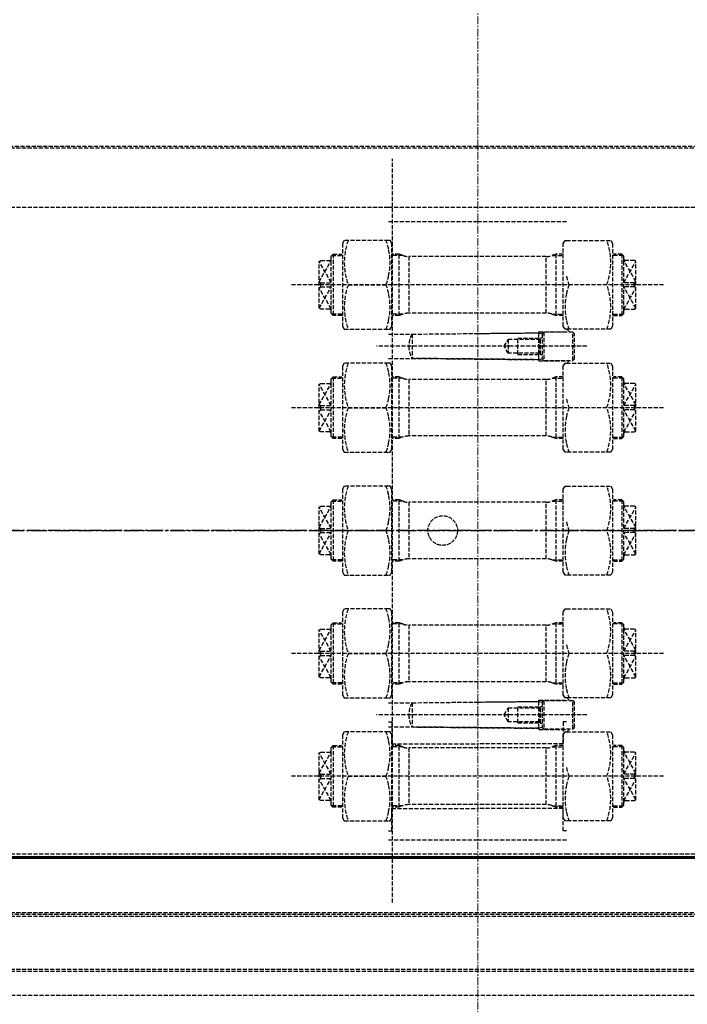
# Model space of a CAD drawing. Header units: millimetres. Extents: x -50096 to 615650, y 194565 to 243945.
# Tile 295 of 354: x 255402 to 256228, y 221077 to 222295. Entities that reach past the tile are written whole.
import ezdxf

# ---------------------------------------------------------------- set-up
doc = ezdxf.new("R2010")
doc.units = ezdxf.units.MM
for name, pattern in [('AM_DIN_F_W050', [6.25, 4.75, -1.5]), ('CENTER2', [28.575, 19.05, -3.175, 3.175, -3.175]), ('ГТО-1 Пунктир', [7, 5, -2]), ('осевая', [50.8, 31.75, -6.35, 6.35, -6.35])]:
    doc.linetypes.add(name, pattern=pattern)
for name, color, linetype, lineweight in [('AM_3', 6, 'AM_DIN_F_W050', 25), ('ГТО-2_Бетон_060', 3, 'Continuous', 60), ('ГТО-2_Оси_025', 6, 'осевая', 25), ('ГТО-2_Размеры_035', 2, 'Continuous', 35), ('ОГОС_Пунктир_025', 151, 'ГТО-1 Пунктир', 25), ('ОЗиМ_ось', 6, 'осевая', 25)]:
    doc.layers.add(name, color=color, linetype=linetype, lineweight=lineweight)
doc.layers.add('ГТО-2_Штриховка_018', color=7, linetype='Continuous', lineweight=18, true_color=0x6b6b6b)
doc.layers.add('ОЗиМ Оси', color=4, linetype='CENTER2')

# ---------------------------------------------------------------- blocks, each defined once
blk = doc.blocks.new('ОГСО_Затвор_План')
at = {"layer": 'AM_3'}
blk.add_circle((-43.4, 0), 18.3, dxfattribs=at)
at = {"layer": 'ГТО-2_Оси_025', "ltscale": 0.5}
blk.add_line((1439.7, 0), (-1270.3, 0), dxfattribs=at)
at = {"layer": 'ОГОС_Пунктир_025'}
for p, q in [((1140.2, 475), (-794.6, 475)), ((1142.2, 473), (-794.6, 473)), ((-105.3, -460), (-105.3, 460)), ((-110.3, 400), (109.7, 400)), ((109.7, 400), (1142.2, 400)), ((-110.3, 382.5), (-0.3, 382.5)), ((-0.3, 382.5), (109.7, 382.5)), ((-178.8, 342), (-178.8, 266)), ((-97.1, 266), (-97.1, 342)), ((96.5, 342), (96.5, 266)), ((178.2, 342), (178.2, 266)), ((-196.3, 307.8), (-181.3, 334)), ((-181.3, 306.6), (-196.3, 333)), ((-181.3, 334), (-181.3, 336)), ((-181.3, 272), (-181.3, 334)), ((-180.4, 340.4), (-168.3, 340.4)), ((-92.6, 340.4), (-106.3, 340.4)), ((-85.3, 339), (-85.3, 269)), ((84.7, 269), (84.7, 339)), ((92, 340.4), (105.7, 340.4)), ((179.8, 340.4), (167.7, 340.4)), ((180.7, 334), (180.7, 336)), ((195.7, 307.8), (180.7, 334)), ((180.7, 272), (180.7, 334)), ((180.7, 306.6), (195.7, 333)), ((-194.3, 301.4), (-194.3, 306.6)), ((193.7, 301.4), (193.7, 306.6)), ((229.7, 304), (-230.3, 304)), ((-196.3, 275), (-181.3, 301.4)), ((-181.3, 274), (-196.3, 300.2)), ((-160.2, 304), (-113.4, 304)), ((159.6, 304), (112.8, 304)), ((195.7, 275), (180.7, 301.4)), ((180.7, 274), (195.7, 300.2)), ((-180.4, 267.6), (-181.3, 268.5)), ((179.8, 267.6), (180.7, 268.5)), ((-178.8, 266), (-180.4, 267.6)), ((-168.3, 267.6), (-180.4, 267.6)), ((-168.3, 266), (-178.8, 266)), ((-92.6, 267.6), (-106.3, 267.6)), ((92, 267.6), (105.7, 267.6)), ((167.7, 267.6), (179.8, 267.6)), ((167.7, 266), (178.2, 266)), ((178.2, 266), (179.8, 267.6)), ((75.7, 211.4), (75.7, 244.6)), ((81.7, 245.5), (81.7, 210.5)), ((117.7, 210.5), (117.7, 245.5)), ((-81.3, 243), (-81.3, 213)), ((37.7, 236.6), (37.7, 219.4)), ((49.7, 238), (77.4, 238)), ((49.7, 218), (49.7, 238)), ((76.6, 236.6), (76.6, 219.4)), ((77.7, 217.5), (77.7, 238.5)), ((134.7, 228), (-125.3, 228)), ((49.7, 218), (77.4, 218)), ((-181.3, 182), (-181.3, 184)), ((-180.4, 188.4), (-168.3, 188.4)), ((-178.8, 190), (-178.8, 114)), ((-92.6, 188.4), (-106.3, 188.4)), ((-97.1, 114), (-97.1, 190)), ((-85.3, 187), (-85.3, 117)), ((84.7, 117), (84.7, 187)), ((92, 188.4), (105.7, 188.4)), ((96.5, 190), (96.5, 114)), ((179.8, 188.4), (167.7, 188.4)), ((178.2, 190), (178.2, 114)), ((180.7, 182), (180.7, 184)), ((-196.3, 155.8), (-181.3, 182)), ((-181.3, 154.6), (-196.3, 181)), ((-181.3, 120), (-181.3, 182)), ((195.7, 155.8), (180.7, 182)), ((180.7, 120), (180.7, 182)), ((180.7, 154.6), (195.7, 181)), ((229.7, 152), (-230.3, 152)), ((-196.3, 123), (-181.3, 149.4)), ((-181.3, 122), (-196.3, 148.2)), ((-194.3, 149.4), (-194.3, 154.6)), ((-160.2, 152), (-113.4, 152)), ((159.6, 152), (112.8, 152)), ((195.7, 123), (180.7, 149.4)), ((180.7, 122), (195.7, 148.2)), ((193.7, 149.4), (193.7, 154.6)), ((-180.4, 115.6), (-181.3, 116.5)), ((-178.8, 114), (-180.4, 115.6)), ((-168.3, 115.6), (-180.4, 115.6)), ((-168.3, 114), (-178.8, 114)), ((-92.6, 115.6), (-106.3, 115.6)), ((92, 115.6), (105.7, 115.6)), ((167.7, 115.6), (179.8, 115.6)), ((167.7, 114), (178.2, 114)), ((178.2, 114), (179.8, 115.6)), ((179.8, 115.6), (180.7, 116.5)), ((-178.8, 38), (-178.8, -38)), ((-97.1, -38), (-97.1, 38)), ((96.5, 38), (96.5, -38)), ((178.2, 38), (178.2, -38)), ((-196.3, 3.8), (-181.3, 30)), ((-181.3, 2.6), (-196.3, 29)), ((-181.3, 30), (-181.3, 32)), ((-181.3, -32), (-181.3, 30)), ((-180.4, 36.4), (-168.3, 36.4)), ((-92.6, 36.4), (-106.3, 36.4)), ((-85.3, 35), (-85.3, -35)), ((84.7, -35), (84.7, 35)), ((92, 36.4), (105.7, 36.4)), ((179.8, 36.4), (167.7, 36.4)), ((180.7, 30), (180.7, 32)), ((195.7, 3.8), (180.7, 30)), ((180.7, -32), (180.7, 30)), ((180.7, 2.6), (195.7, 29)), ((-194.3, -2.6), (-194.3, 2.6)), ((193.7, -2.6), (193.7, 2.6)), ((-196.3, -29), (-181.3, -2.6)), ((-181.3, -30), (-196.3, -3.8)), ((-160.2, 0), (-113.4, 0)), ((159.6, 0), (112.8, 0)), ((195.7, -29), (180.7, -2.6)), ((180.7, -30), (195.7, -3.8)), ((-180.4, -36.4), (-181.3, -35.5)), ((-178.8, -38), (-180.4, -36.4)), ((-168.3, -36.4), (-180.4, -36.4)), ((-92.6, -36.4), (-106.3, -36.4)), ((92, -36.4), (105.7, -36.4)), ((167.7, -36.4), (179.8, -36.4)), ((178.2, -38), (179.8, -36.4)), ((179.8, -36.4), (180.7, -35.5)), ((-168.3, -38), (-178.8, -38)), ((167.7, -38), (178.2, -38)), ((-181.3, -122), (-181.3, -120)), ((-180.4, -115.6), (-168.3, -115.6)), ((-178.8, -114), (-178.8, -190)), ((-92.6, -115.6), (-106.3, -115.6)), ((-97.1, -190), (-97.1, -114)), ((-85.3, -117), (-85.3, -187)), ((84.7, -187), (84.7, -117)), ((92, -115.6), (105.7, -115.6)), ((96.5, -114), (96.5, -190)), ((179.8, -115.6), (167.7, -115.6)), ((178.2, -114), (178.2, -190)), ((180.7, -122), (180.7, -120)), ((-196.3, -148.2), (-181.3, -122)), ((-181.3, -149.4), (-196.3, -123)), ((-181.3, -184), (-181.3, -122)), ((195.7, -148.2), (180.7, -122)), ((180.7, -184), (180.7, -122)), ((180.7, -149.4), (195.7, -123)), ((229.7, -152), (-230.3, -152)), ((-196.3, -181), (-181.3, -154.6)), ((-181.3, -182), (-196.3, -155.8)), ((-194.3, -154.6), (-194.3, -149.4)), ((-160.2, -152), (-113.4, -152)), ((159.6, -152), (112.8, -152)), ((195.7, -181), (180.7, -154.6)), ((180.7, -182), (195.7, -155.8)), ((193.7, -154.6), (193.7, -149.4)), ((-180.4, -188.4), (-181.3, -187.5)), ((-178.8, -190), (-180.4, -188.4)), ((-168.3, -188.4), (-180.4, -188.4)), ((-168.3, -190), (-178.8, -190)), ((-92.6, -188.4), (-106.3, -188.4)), ((92, -188.4), (105.7, -188.4)), ((167.7, -188.4), (179.8, -188.4)), ((167.7, -190), (178.2, -190)), ((178.2, -190), (179.8, -188.4)), ((179.8, -188.4), (180.7, -187.5)), ((-81.3, -213), (-81.3, -243)), ((49.7, -218), (77.4, -218)), ((49.7, -238), (49.7, -218)), ((75.7, -244.6), (75.7, -211.4)), ((77.7, -238.5), (77.7, -217.5)), ((81.7, -210.5), (81.7, -245.5)), ((117.7, -245.5), (117.7, -210.5)), ((134.7, -228), (-125.3, -228)), ((37.7, -219.4), (37.7, -236.6)), ((76.6, -219.4), (76.6, -236.6)), ((49.7, -238), (77.4, -238)), ((-180.4, -267.6), (-168.3, -267.6)), ((-178.8, -266), (-178.8, -342)), ((-92.6, -267.6), (-106.3, -267.6)), ((-97.1, -342), (-97.1, -266)), ((92, -267.6), (105.7, -267.6)), ((96.5, -266), (96.5, -342)), ((179.8, -267.6), (167.7, -267.6)), ((178.2, -266), (178.2, -342)), ((-196.3, -300.2), (-181.3, -274)), ((-181.3, -301.4), (-196.3, -275)), ((-181.3, -274), (-181.3, -272)), ((-181.3, -336), (-181.3, -274)), ((-85.3, -269), (-85.3, -339)), ((84.7, -339), (84.7, -269)), ((180.7, -274), (180.7, -272)), ((195.7, -300.2), (180.7, -274)), ((180.7, -336), (180.7, -274)), ((180.7, -301.4), (195.7, -275)), ((229.7, -304), (-230.3, -304)), ((-194.3, -306.6), (-194.3, -301.4)), ((-160.2, -304), (-113.4, -304)), ((159.6, -304), (112.8, -304)), ((193.7, -306.6), (193.7, -301.4)), ((-196.3, -333), (-181.3, -306.6)), ((-181.3, -334), (-196.3, -307.8)), ((195.7, -333), (180.7, -306.6)), ((180.7, -334), (195.7, -307.8)), ((-180.4, -340.4), (-181.3, -339.5)), ((-178.8, -342), (-180.4, -340.4)), ((-168.3, -340.4), (-180.4, -340.4)), ((-92.6, -340.4), (-106.3, -340.4)), ((92, -340.4), (105.7, -340.4)), ((167.7, -340.4), (179.8, -340.4)), ((178.2, -342), (179.8, -340.4)), ((179.8, -340.4), (180.7, -339.5)), ((-168.3, -342), (-178.8, -342)), ((167.7, -342), (178.2, -342)), ((-110.3, -382.5), (-0.3, -382.5)), ((-0.3, -382.5), (109.7, -382.5)), ((-110.3, -400), (109.7, -400)), ((109.7, -400), (1142.2, -400)), ((1142.2, -473), (-794.6, -473)), ((1140.2, -475), (-794.6, -475)), ((-794.6, -477), (1142.2, -477)), ((1142.2, -543), (-794.6, -543)), ((981.7, -575.3), (-794.6, -575.3))]:
    blk.add_line(p, q, dxfattribs=at)
for points in [[(-794.6, 400), (-110.3, 400)], [(-110.3, 359), (-165.1, 359), (-167.3, 355.2), (-167.3, 252.8), (-165.1, 249), (-110.3, 249)], [(-110.3, 249), (-108.5, 249), (-106.3, 252.8), (-106.3, 355.2), (-108.5, 359), (-110.3, 359)], [(109.7, 249), (107.9, 249), (105.7, 252.8), (105.7, 355.2), (107.9, 359), (109.7, 359)], [(109.7, 359), (164.5, 359), (166.7, 355.2), (166.7, 252.8), (164.5, 249), (109.7, 249)], [(-196.3, 307.8), (-194.3, 306.6), (-181.3, 306.6)], [(195.7, 307.8), (193.7, 306.6), (180.7, 306.6)], [(-196.3, 300.2), (-194.3, 301.4), (-181.3, 301.4)], [(195.7, 300.2), (193.7, 301.4), (180.7, 301.4)], [(-110.3, 243), (-81.3, 243), (75.7, 244.6), (75.7, 246), (109.7, 246)], [(109.7, 245.5), (81.7, 245.5), (79.7, 243.5), (79.7, 212.5), (81.7, 210.5), (109.7, 210.5)], [(109.7, 249.7), (113.7, 245.5)], [(109.7, 210.5), (117.7, 210.5), (119.7, 212.5), (119.7, 243.5), (117.7, 245.5), (109.7, 245.5)], [(79.7, 217.5), (77.7, 217.5), (76.6, 219.4), (37.7, 219.4), (32.7, 228), (37.7, 236.6), (76.6, 236.6), (77.7, 238.5), (79.7, 238.5)], [(-110.3, 213), (-81.3, 213), (75.7, 211.4), (75.7, 210), (109.7, 210)], [(109.7, 206.3), (113.7, 210.5)], [(-110.3, 207), (-165.1, 207), (-167.3, 203.2), (-167.3, 100.8), (-165.1, 97), (-110.3, 97)], [(-110.3, 97), (-108.5, 97), (-106.3, 100.8), (-106.3, 203.2), (-108.5, 207), (-110.3, 207)], [(109.7, 97), (107.9, 97), (105.7, 100.8), (105.7, 203.2), (107.9, 207), (109.7, 207)], [(109.7, 207), (164.5, 207), (166.7, 203.2), (166.7, 100.8), (164.5, 97), (109.7, 97)], [(-196.3, 155.8), (-194.3, 154.6), (-181.3, 154.6)], [(-196.3, 148.2), (-194.3, 149.4), (-181.3, 149.4)], [(195.7, 155.8), (193.7, 154.6), (180.7, 154.6)], [(195.7, 148.2), (193.7, 149.4), (180.7, 149.4)], [(-110.3, 55), (-165.1, 55), (-167.3, 51.2), (-167.3, -51.2), (-165.1, -55), (-110.3, -55)], [(-110.3, -55), (-108.5, -55), (-106.3, -51.2), (-106.3, 51.2), (-108.5, 55), (-110.3, 55)], [(109.7, -55), (107.9, -55), (105.7, -51.2), (105.7, 51.2), (107.9, 55), (109.7, 55)], [(109.7, 55), (164.5, 55), (166.7, 51.2), (166.7, -51.2), (164.5, -55), (109.7, -55)], [(-196.3, 3.8), (-194.3, 2.6), (-181.3, 2.6)], [(195.7, 3.8), (193.7, 2.6), (180.7, 2.6)], [(-196.3, -3.8), (-194.3, -2.6), (-181.3, -2.6)], [(195.7, -3.8), (193.7, -2.6), (180.7, -2.6)], [(-110.3, -97), (-165.1, -97), (-167.3, -100.8), (-167.3, -203.2), (-165.1, -207), (-110.3, -207)], [(-110.3, -207), (-108.5, -207), (-106.3, -203.2), (-106.3, -100.8), (-108.5, -97), (-110.3, -97)], [(109.7, -207), (107.9, -207), (105.7, -203.2), (105.7, -100.8), (107.9, -97), (109.7, -97)], [(109.7, -97), (164.5, -97), (166.7, -100.8), (166.7, -203.2), (164.5, -207), (109.7, -207)], [(-196.3, -148.2), (-194.3, -149.4), (-181.3, -149.4)], [(-196.3, -155.8), (-194.3, -154.6), (-181.3, -154.6)], [(195.7, -148.2), (193.7, -149.4), (180.7, -149.4)], [(195.7, -155.8), (193.7, -154.6), (180.7, -154.6)], [(109.7, -206.3), (113.7, -210.5)], [(-110.3, -213), (-81.3, -213), (75.7, -211.4), (75.7, -210), (109.7, -210)], [(79.7, -238.5), (77.7, -238.5), (76.6, -236.6), (37.7, -236.6), (32.7, -228), (37.7, -219.4), (76.6, -219.4), (77.7, -217.5), (79.7, -217.5)], [(109.7, -210.5), (81.7, -210.5), (79.7, -212.5), (79.7, -243.5), (81.7, -245.5), (109.7, -245.5)], [(109.7, -245.5), (117.7, -245.5), (119.7, -243.5), (119.7, -212.5), (117.7, -210.5), (109.7, -210.5)], [(-110.3, -236.5), (-106.3, -236.5), (-106.3, -264), (-0.3, -264)], [(-110.3, -243), (-81.3, -243), (75.7, -244.6), (75.7, -246), (109.7, -246)], [(109.7, -236.5), (105.7, -236.5), (105.7, -264), (-0.3, -264)], [(-110.3, -249), (-165.1, -249), (-167.3, -252.8), (-167.3, -355.2), (-165.1, -359), (-110.3, -359)], [(-110.3, -359), (-108.5, -359), (-106.3, -355.2), (-106.3, -252.8), (-108.5, -249), (-110.3, -249)], [(109.7, -359), (107.9, -359), (105.7, -355.2), (105.7, -252.8), (107.9, -249), (109.7, -249)], [(109.7, -249.7), (113.7, -245.5)], [(109.7, -249), (164.5, -249), (166.7, -252.8), (166.7, -355.2), (164.5, -359), (109.7, -359)], [(-196.3, -300.2), (-194.3, -301.4), (-181.3, -301.4)], [(195.7, -300.2), (193.7, -301.4), (180.7, -301.4)], [(-196.3, -307.8), (-194.3, -306.6), (-181.3, -306.6)], [(195.7, -307.8), (193.7, -306.6), (180.7, -306.6)], [(-110.3, -371.5), (-106.3, -371.5), (-106.3, -344), (-0.3, -344)], [(109.7, -371.5), (105.7, -371.5), (105.7, -344), (-0.3, -344)], [(-794.6, -400), (-110.3, -400)], [(-794.6, -545), (1140.2, -545), (1142.2, -543), (1142.2, -477), (1140.2, -475), (-794.6, -475)]]:
    blk.add_lwpolyline(points, dxfattribs=at)
for points in [[(-160.2, 249, -0.178979), (-160.2, 304, -0.178979), (-160.2, 359)], [(-110.3, 348.3, 0.035103), (-113.4, 359)], [(159.6, 249, 0.178979), (159.6, 304, 0.178979), (159.6, 359)], [(-168.3, 266), (-178.8, 266), (-181.3, 268.5), (-181.3, 272, 0.414214), (-183.3, 274), (-194.3, 274), (-196.3, 275), (-196.3, 333), (-194.3, 334), (-183.3, 334, 0.414214), (-181.3, 336), (-181.3, 339.5), (-178.8, 342), (-168.3, 342)], [(-110.3, 314.7, 0.107335), (-110.3, 348.3)], [(105.7, 342), (96.5, 342), (91.5, 340.2, -0.087489), (84.7, 339), (-85.3, 339, -0.087489), (-92.1, 340.2), (-97.1, 342), (-106.3, 342)], [(167.7, 266), (178.2, 266), (180.7, 268.5), (180.7, 272, -0.414214), (182.7, 274), (193.7, 274), (195.7, 275), (195.7, 333), (193.7, 334), (182.7, 334, -0.414214), (180.7, 336), (180.7, 339.5), (178.2, 342), (167.7, 342)], [(-110.3, 293.3, 0.035103), (-113.4, 304, 0.035103), (-110.3, 314.7, 0.014588)], [(109.7, 293.3, -0.035103), (112.8, 304, -0.035103), (109.7, 314.7, -0.014588)], [(-110.3, 259.7, 0.107335), (-110.3, 293.3, 0.134219)], [(109.7, 259.7, -0.107335), (109.7, 293.3, -0.134219)], [(105.7, 266), (96.5, 266), (91.5, 267.8, 0.087489), (84.7, 269), (-85.3, 269, 0.087489), (-92.1, 267.8), (-97.1, 266), (-106.3, 266)], [(-113.4, 249, 0.035103), (-110.3, 259.7, 0.016745)], [(-113.4, 249, 0.035103), (-110.3, 259.7, 0.016745)], [(112.8, 249, -0.035103), (109.7, 259.7, -0.016745)], [(112.8, 249, -0.035103), (109.7, 259.7, -0.016745)], [(-0.3, 243.8), (75.7, 244.6), (79.7, 243.5), (79.7, 212.5), (75.7, 211.4), (-81.3, 213, -0.131657), (-85.3, 228, -0.131657), (-81.3, 243), (-0.3, 243.8)], [(-160.2, 97, -0.178979), (-160.2, 152, -0.178979), (-160.2, 207)], [(-110.3, 196.3, 0.035103), (-113.4, 207)], [(-110.3, 162.7, 0.107335), (-110.3, 196.3)], [(159.6, 97, 0.178979), (159.6, 152, 0.178979), (159.6, 207)], [(-168.3, 114), (-178.8, 114), (-181.3, 116.5), (-181.3, 120, 0.414214), (-183.3, 122), (-194.3, 122), (-196.3, 123), (-196.3, 181), (-194.3, 182), (-183.3, 182, 0.414214), (-181.3, 184), (-181.3, 187.5), (-178.8, 190), (-168.3, 190)], [(105.7, 190), (96.5, 190), (91.5, 188.2, -0.087489), (84.7, 187), (-85.3, 187, -0.087489), (-92.1, 188.2), (-97.1, 190), (-106.3, 190)], [(167.7, 114), (178.2, 114), (180.7, 116.5), (180.7, 120, -0.414214), (182.7, 122), (193.7, 122), (195.7, 123), (195.7, 181), (193.7, 182), (182.7, 182, -0.414214), (180.7, 184), (180.7, 187.5), (178.2, 190), (167.7, 190)], [(-110.3, 141.3, 0.035103), (-113.4, 152, 0.035103), (-110.3, 162.7, 0.014588)], [(109.7, 141.3, -0.035103), (112.8, 152, -0.035103), (109.7, 162.7, -0.014588)], [(-110.3, 107.7, 0.107335), (-110.3, 141.3, 0.134219)], [(109.7, 107.7, -0.107335), (109.7, 141.3, -0.134219)], [(105.7, 114), (96.5, 114), (91.5, 115.8, 0.087489), (84.7, 117), (-85.3, 117, 0.087489), (-92.1, 115.8), (-97.1, 114), (-106.3, 114)], [(-113.4, 97, 0.035103), (-110.3, 107.7, 0.016745)], [(112.8, 97, -0.035103), (109.7, 107.7, -0.016745)], [(-160.2, -55, -0.178979), (-160.2, 0, -0.178979), (-160.2, 55)], [(-110.3, 44.3, 0.035103), (-113.4, 55)], [(159.6, -55, 0.178979), (159.6, 0, 0.178979), (159.6, 55)], [(-168.3, -38), (-178.8, -38), (-181.3, -35.5), (-181.3, -32, 0.414214), (-183.3, -30), (-194.3, -30), (-196.3, -29), (-196.3, 29), (-194.3, 30), (-183.3, 30, 0.414214), (-181.3, 32), (-181.3, 35.5), (-178.8, 38), (-168.3, 38)], [(-110.3, 10.7, 0.107335), (-110.3, 44.3)], [(105.7, 38), (96.5, 38), (91.5, 36.2, -0.087489), (84.7, 35), (-85.3, 35, -0.087489), (-92.1, 36.2), (-97.1, 38), (-106.3, 38)], [(167.7, -38), (178.2, -38), (180.7, -35.5), (180.7, -32, -0.414214), (182.7, -30), (193.7, -30), (195.7, -29), (195.7, 29), (193.7, 30), (182.7, 30, -0.414214), (180.7, 32), (180.7, 35.5), (178.2, 38), (167.7, 38)], [(-110.3, -10.7, 0.035103), (-113.4, 0, 0.035103), (-110.3, 10.7, 0.014588)], [(109.7, -10.7, -0.035103), (112.8, 0, -0.035103), (109.7, 10.7, -0.014588)], [(-110.3, -44.3, 0.107335), (-110.3, -10.7, 0.134219)], [(109.7, -44.3, -0.107335), (109.7, -10.7, -0.134219)], [(105.7, -38), (96.5, -38), (91.5, -36.2, 0.087489), (84.7, -35), (-85.3, -35, 0.087489), (-92.1, -36.2), (-97.1, -38), (-106.3, -38)], [(-113.4, -55, 0.035103), (-110.3, -44.3, 0.016745)], [(112.8, -55, -0.035103), (109.7, -44.3, -0.016745)], [(-160.2, -207, -0.178979), (-160.2, -152, -0.178979), (-160.2, -97)], [(-110.3, -107.7, 0.035103), (-113.4, -97)], [(159.6, -207, 0.178979), (159.6, -152, 0.178979), (159.6, -97)], [(-110.3, -141.3, 0.107335), (-110.3, -107.7)], [(-168.3, -190), (-178.8, -190), (-181.3, -187.5), (-181.3, -184, 0.414214), (-183.3, -182), (-194.3, -182), (-196.3, -181), (-196.3, -123), (-194.3, -122), (-183.3, -122, 0.414214), (-181.3, -120), (-181.3, -116.5), (-178.8, -114), (-168.3, -114)], [(105.7, -114), (96.5, -114), (91.5, -115.8, -0.087489), (84.7, -117), (-85.3, -117, -0.087489), (-92.1, -115.8), (-97.1, -114), (-106.3, -114)], [(167.7, -190), (178.2, -190), (180.7, -187.5), (180.7, -184, -0.414214), (182.7, -182), (193.7, -182), (195.7, -181), (195.7, -123), (193.7, -122), (182.7, -122, -0.414214), (180.7, -120), (180.7, -116.5), (178.2, -114), (167.7, -114)], [(-110.3, -162.7, 0.035103), (-113.4, -152, 0.035103), (-110.3, -141.3, 0.014588)], [(109.7, -162.7, -0.035103), (112.8, -152, -0.035103), (109.7, -141.3, -0.014588)], [(-110.3, -196.3, 0.107335), (-110.3, -162.7, 0.134219)], [(109.7, -196.3, -0.107335), (109.7, -162.7, -0.134219)], [(105.7, -190), (96.5, -190), (91.5, -188.2, 0.087489), (84.7, -187), (-85.3, -187, 0.087489), (-92.1, -188.2), (-97.1, -190), (-106.3, -190)], [(-113.4, -207, 0.035103), (-110.3, -196.3, 0.016745)], [(112.8, -207, -0.035103), (109.7, -196.3, -0.016745)], [(-0.3, -212.2), (75.7, -211.4), (79.7, -212.5), (79.7, -243.5), (75.7, -244.6), (-81.3, -243, -0.131657), (-85.3, -228, -0.131657), (-81.3, -213), (-0.3, -212.2)], [(-160.2, -359, -0.178979), (-160.2, -304, -0.178979), (-160.2, -249)], [(-110.3, -259.7, 0.035103), (-113.4, -249)], [(159.6, -359, 0.178979), (159.6, -304, 0.178979), (159.6, -249)], [(-168.3, -342), (-178.8, -342), (-181.3, -339.5), (-181.3, -336, 0.414214), (-183.3, -334), (-194.3, -334), (-196.3, -333), (-196.3, -275), (-194.3, -274), (-183.3, -274, 0.414214), (-181.3, -272), (-181.3, -268.5), (-178.8, -266), (-168.3, -266)], [(-110.3, -293.3, 0.107335), (-110.3, -259.7)], [(105.7, -266), (96.5, -266), (91.5, -267.8, -0.087489), (84.7, -269), (-85.3, -269, -0.087489), (-92.1, -267.8), (-97.1, -266), (-106.3, -266)], [(167.7, -342), (178.2, -342), (180.7, -339.5), (180.7, -336, -0.414214), (182.7, -334), (193.7, -334), (195.7, -333), (195.7, -275), (193.7, -274), (182.7, -274, -0.414214), (180.7, -272), (180.7, -268.5), (178.2, -266), (167.7, -266)], [(-110.3, -314.7, 0.035103), (-113.4, -304, 0.035103), (-110.3, -293.3, 0.014588)], [(109.7, -314.7, -0.035103), (112.8, -304, -0.035103), (109.7, -293.3, -0.014588)], [(-110.3, -348.3, 0.107335), (-110.3, -314.7, 0.134219)], [(109.7, -348.3, -0.107335), (109.7, -314.7, -0.134219)], [(105.7, -342), (96.5, -342), (91.5, -340.2, 0.087489), (84.7, -339), (-85.3, -339, 0.087489), (-92.1, -340.2), (-97.1, -342), (-106.3, -342)], [(-113.4, -359, 0.035103), (-110.3, -348.3, 0.016745)], [(112.8, -359, -0.035103), (109.7, -348.3, -0.016745)]]:
    blk.add_lwpolyline(points, format="xyb", dxfattribs=at)
blk = doc.blocks.new('A$C1AA538EC')
at = {"layer": 'ОЗиМ_ось', "lineweight": 20, "ltscale": 0.3}
blk.add_line((0, -13140.6), (0, -8299.9), dxfattribs=at)
at = {"layer": 'ГТО-2_Размеры_035', "rotation": 0.0001303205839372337}
blk.add_blockref('ОГСО_Затвор_План', (0, -11100.1), dxfattribs=at)

msp = doc.modelspace()

# ---------------------------------------------------------------- hatches: boundary and pattern name
at = {"layer": 'ГТО-2_Штриховка_018'}
h = msp.add_hatch(dxfattribs=at)
h.set_pattern_fill('ANSI35', color=256, scale=100)
h.set_pattern_definition([(45, (-115466.6, -494469.8), (-449.0128, 449.0128), []), (45, (-115017.6, -494469.8), (-449.0128, 449.0128), [793.75, -158.75, 0, -158.75])])
h.paths.add_polyline_path([(243988.4, 233562.9), (247488.4, 233562.9), (247488.4, 236562.9), (227633.4, 236562.9), (227633.4, 228037.9), (232688.4, 228037.9), (232688.4, 229062.9), (243988.4, 229062.9)])
edge = h.paths.add_edge_path(flags=16)
edge.add_arc((234968.4, 232762.8), 1700, 0, 360)
edge = h.paths.add_edge_path(flags=16)
edge.add_arc((255968.4, 232762.8), 1700, 0, 360)
h.paths.add_polyline_path([(264438.4, 224462.9), (264438.4, 224822.9), (265938.4, 224822.9), (265938.4, 224462.9), (276518.4, 224462.9), (276518.4, 221662.7), (278018.4, 221662.7), (278018.4, 225962.9), (263788.4, 225962.9), (263788.4, 236562.9), (247488.4, 236562.9), (247488.4, 233562.9), (250988.4, 233562.9), (250988.4, 229062.9), (262288.4, 229062.9), (262288.4, 226212.9), (247488.4, 226212.9), (247488.4, 224462.9), (252623.4, 224462.9), (252623.4, 224822.9), (254123.4, 224822.9), (254123.4, 224462.9), (258378.4, 224462.9), (258378.4, 224822.9), (259878.4, 224822.9), (259878.4, 224462.9)])

# ---------------------------------------------------------------- linework, layer by layer
at = {"layer": 'ГТО-2_Бетон_060', "elevation": 0}
msp.add_lwpolyline([(254468.4, 223758.4), (257468.4, 223758.4), (257468.4, 221258.4), (254468.4, 221258.4), (254468.4, 223758.4)], dxfattribs=at)
at = {"layer": 'ОЗиМ Оси'}
msp.add_line((221126.5, 221662.7), (278990.6, 221662.7), dxfattribs=at)

# ---------------------------------------------------------------- block references
at = {"layer": 'ГТО-2_Размеры_035'}
msp.add_blockref('A$C1AA538EC', (255968.4, 232762.8), dxfattribs=at)

doc.saveas('drawing.dxf')
